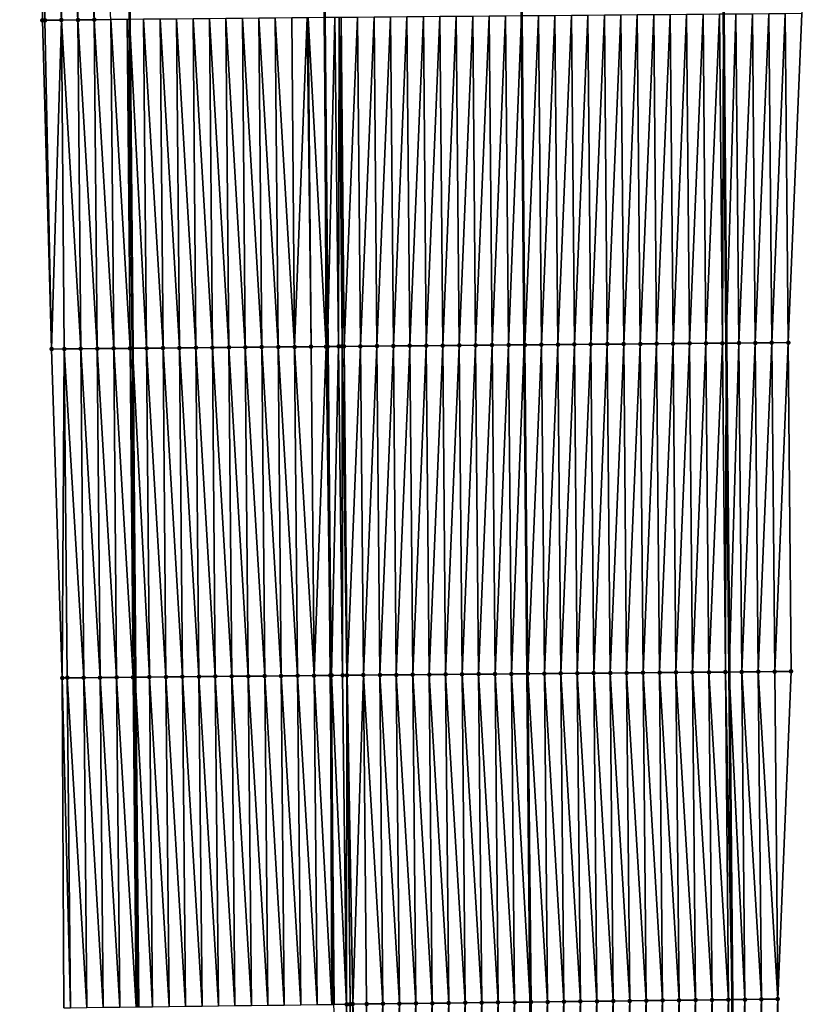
# Model space of a CAD drawing. Header units: feet. Extents: x 2010743 to 2022806, y 818705 to 837694.
# Tile 407 of 531: x 2011432 to 2011480, y 832793 to 832853. Entities that reach past the tile are written whole.
import ezdxf

# ---------------------------------------------------------------- set-up
doc = ezdxf.new("R2010")
doc.units = ezdxf.units.FT
doc.header["$MEASUREMENT"] = 0
for name, color, linetype, lineweight in [('EP_Travel Lane', 172, 'Continuous', 53), ('Road Shots', 141, 'Continuous', 100), ('STRIPING', 60, 'Continuous', 53)]:
    doc.layers.add(name, color=color, linetype=linetype, lineweight=lineweight)
doc.layers.add('I-77-MM17-21_NB-Surface-Border', color=7, linetype='Continuous')
doc.layers.add('I-77-MM17-21_NB-Surface-TIN', color=7, linetype='Continuous')

msp = doc.modelspace()

# ---------------------------------------------------------------- linework, layer by layer
at = {"layer": 'EP_Travel Lane'}
for points in [[(2011436.849, 833053.008, 296.345), (2011437.049, 833033.012, 296.684), (2011437.25, 833013.016, 297.034), (2011437.444, 832993.026, 297.378), (2011437.615, 832973.029, 297.737), (2011437.786, 832953.034, 298.149), (2011437.957, 832933.039, 298.537), (2011438.127, 832913.044, 298.941), (2011438.298, 832893.049, 299.351), (2011438.469, 832873.054, 299.761), (2011438.64, 832853.059, 300.207), (2011438.811, 832833.065, 300.644), (2011438.981, 832813.071, 301.099), (2011439.167, 832793.029, 301.584)], [(2011472.937, 833053.342, 296.093), (2011473.138, 833033.346, 296.435), (2011473.338, 833013.349, 296.78), (2011473.533, 832993.341, 297.138), (2011473.704, 832973.345, 297.521), (2011473.875, 832953.35, 297.9), (2011474.045, 832933.355, 298.326), (2011474.216, 832913.359, 298.717), (2011474.387, 832893.364, 299.118), (2011474.558, 832873.369, 299.53), (2011474.729, 832853.374, 299.955), (2011474.899, 832833.38, 300.405), (2011475.07, 832813.386, 300.861), (2011475.251, 832793.467, 301.313), (2011475.476, 832773.474, 301.79)]]:
    msp.add_polyline3d(points, dxfattribs=at)
at = {"layer": 'I-77-MM17-21_NB-Surface-Border', "color": 3, "linetype": 'Continuous', "lineweight": -3}
for points in [[(2011434.638, 832792.97, 301.46), (2011434.54, 832813.029, 300.986), (2011433.892, 832833.018, 300.509), (2011433.333, 832853.009, 300.057), (2011433.314, 832873.005, 299.62), (2011433.137, 832893, 299.208), (2011432.959, 832912.995, 298.796), (2011432.782, 832932.99, 298.401), (2011432.604, 832952.986, 298.012), (2011432.44, 832972.981, 297.613), (2011432.451, 832992.979, 297.254), (2011432.469, 833012.97, 296.911), (2011432.593, 833032.969, 296.561), (2011431.957, 833052.961, 296.226)], [(2011475.689, 833053.366, 295.982), (2011476.876, 833033.379, 296.31), (2011477.062, 833013.383, 296.672), (2011478.247, 832993.38, 296.998), (2011478.425, 832973.384, 297.36), (2011479.602, 832953.397, 297.717), (2011479.78, 832933.401, 298.121), (2011479.957, 832913.406, 298.508), (2011480.135, 832893.411, 298.912), (2011480.312, 832873.416, 299.32), (2011479.49, 832853.413, 299.786), (2011478.667, 832833.411, 300.274), (2011478.845, 832813.417, 300.727), (2011478.035, 832793.5, 301.224), (2011478.281, 832773.506, 301.689)]]:
    msp.add_polyline3d(points, dxfattribs=at)
at = {"layer": 'I-77-MM17-21_NB-Surface-TIN', "color": 128, "linetype": 'Continuous', "lineweight": -3}
for points in [[(2011434.492, 832853.02, 300.093), (2011434.314, 832873.014, 299.646), (2011433.314, 832873.005, 299.62)], [(2011433.492, 832853.011, 300.062), (2011433.314, 832873.005, 299.62), (2011433.333, 832853.009, 300.057)], [(2011434.492, 832853.02, 300.093), (2011433.314, 832873.005, 299.62), (2011433.492, 832853.011, 300.062)], [(2011435.491, 832853.029, 300.12), (2011435.314, 832873.024, 299.678), (2011434.314, 832873.014, 299.646)], [(2011434.492, 832853.02, 300.093), (2011435.491, 832853.029, 300.12), (2011434.314, 832873.014, 299.646)], [(2011436.491, 832853.039, 300.151), (2011436.314, 832873.033, 299.7), (2011435.314, 832873.024, 299.678)], [(2011435.491, 832853.029, 300.12), (2011436.491, 832853.039, 300.151), (2011435.314, 832873.024, 299.678)], [(2011436.491, 832853.039, 300.151), (2011437.491, 832853.049, 300.185), (2011436.314, 832873.033, 299.7)], [(2011433.892, 832833.018, 300.509), (2011433.492, 832853.011, 300.062), (2011433.333, 832853.009, 300.057)], [(2011433.892, 832833.018, 300.509), (2011434.492, 832853.02, 300.093), (2011433.492, 832853.011, 300.062)], [(2011434.669, 832833.026, 300.533), (2011434.492, 832853.02, 300.093), (2011433.892, 832833.018, 300.509)], [(2011435.669, 832833.035, 300.561), (2011435.491, 832853.029, 300.12), (2011434.492, 832853.02, 300.093)], [(2011435.669, 832833.035, 300.561), (2011434.492, 832853.02, 300.093), (2011434.669, 832833.026, 300.533)], [(2011436.669, 832833.045, 300.595), (2011436.491, 832853.039, 300.151), (2011435.491, 832853.029, 300.12)], [(2011435.669, 832833.035, 300.561), (2011436.669, 832833.045, 300.595), (2011435.491, 832853.029, 300.12)], [(2011437.669, 832833.054, 300.628), (2011437.491, 832853.049, 300.185), (2011436.491, 832853.039, 300.151)], [(2011436.669, 832833.045, 300.595), (2011437.669, 832833.054, 300.628), (2011436.491, 832853.039, 300.151)], [(2011438.669, 832833.063, 300.643), (2011438.491, 832853.058, 300.206), (2011437.491, 832853.049, 300.185)], [(2011437.669, 832833.054, 300.628), (2011438.669, 832833.063, 300.643), (2011437.491, 832853.049, 300.185)], [(2011438.491, 832853.058, 300.206), (2011438.811, 832833.065, 300.644), (2011438.64, 832853.059, 300.207)], [(2011438.669, 832833.063, 300.643), (2011438.811, 832833.065, 300.644), (2011438.491, 832853.058, 300.206)], [(2011439.669, 832833.072, 300.645), (2011439.491, 832853.067, 300.211), (2011438.64, 832853.059, 300.207)], [(2011439.669, 832833.072, 300.645), (2011438.64, 832853.059, 300.207), (2011438.811, 832833.065, 300.644)], [(2011440.669, 832833.082, 300.671), (2011440.491, 832853.076, 300.233), (2011439.491, 832853.067, 300.211)], [(2011439.669, 832833.072, 300.645), (2011440.669, 832833.082, 300.671), (2011439.491, 832853.067, 300.211)], [(2011441.669, 832833.091, 300.688), (2011441.491, 832853.085, 300.247), (2011440.491, 832853.076, 300.233)], [(2011440.669, 832833.082, 300.671), (2011441.669, 832833.091, 300.688), (2011440.491, 832853.076, 300.233)], [(2011442.669, 832833.1, 300.701), (2011442.491, 832853.094, 300.258), (2011441.491, 832853.085, 300.247)], [(2011441.669, 832833.091, 300.688), (2011442.669, 832833.1, 300.701), (2011441.491, 832853.085, 300.247)], [(2011443.669, 832833.109, 300.71), (2011443.491, 832853.104, 300.269), (2011442.491, 832853.094, 300.258)], [(2011442.669, 832833.1, 300.701), (2011443.669, 832833.109, 300.71), (2011442.491, 832853.094, 300.258)], [(2011444.669, 832833.118, 300.722), (2011444.491, 832853.113, 300.277), (2011443.491, 832853.104, 300.269)], [(2011443.669, 832833.109, 300.71), (2011444.669, 832833.118, 300.722), (2011443.491, 832853.104, 300.269)], [(2011445.669, 832833.127, 300.733), (2011445.491, 832853.122, 300.29), (2011444.491, 832853.113, 300.277)], [(2011444.669, 832833.118, 300.722), (2011445.669, 832833.127, 300.733), (2011444.491, 832853.113, 300.277)], [(2011446.668, 832833.137, 300.743), (2011446.491, 832853.131, 300.3), (2011445.491, 832853.122, 300.29)], [(2011445.669, 832833.127, 300.733), (2011446.668, 832833.137, 300.743), (2011445.491, 832853.122, 300.29)], [(2011447.668, 832833.146, 300.754), (2011447.491, 832853.14, 300.313), (2011446.491, 832853.131, 300.3)], [(2011446.668, 832833.137, 300.743), (2011447.668, 832833.146, 300.754), (2011446.491, 832853.131, 300.3)], [(2011448.668, 832833.155, 300.77), (2011448.491, 832853.149, 300.326), (2011447.491, 832853.14, 300.313)], [(2011447.668, 832833.146, 300.754), (2011448.668, 832833.155, 300.77), (2011447.491, 832853.14, 300.313)], [(2011448.668, 832833.155, 300.77), (2011449.431, 832853.158, 300.344), (2011448.491, 832853.149, 300.326)], [(2011448.668, 832833.155, 300.77), (2011449.668, 832833.164, 300.791), (2011449.431, 832853.158, 300.344)], [(2011449.668, 832833.164, 300.791), (2011449.491, 832853.158, 300.346), (2011449.431, 832853.158, 300.344)], [(2011450.58, 832833.173, 300.804), (2011450.491, 832853.168, 300.36), (2011449.491, 832853.158, 300.346)], [(2011449.668, 832833.164, 300.791), (2011450.58, 832833.173, 300.804), (2011449.491, 832853.158, 300.346)], [(2011451.118, 832853.173, 300.364), (2011450.491, 832853.168, 300.36), (2011450.668, 832833.173, 300.805)], [(2011450.58, 832833.173, 300.804), (2011450.668, 832833.173, 300.805), (2011450.491, 832853.168, 300.36)], [(2011451.34, 832833.179, 300.809), (2011451.118, 832853.173, 300.364), (2011450.668, 832833.173, 300.805)], [(2011451.34, 832833.179, 300.809), (2011451.372, 832853.176, 300.363), (2011451.118, 832853.173, 300.364)], [(2011451.34, 832833.179, 300.809), (2011451.55, 832833.181, 300.808), (2011451.372, 832853.176, 300.363)], [(2011451.55, 832833.181, 300.808), (2011451.491, 832853.177, 300.362), (2011451.372, 832853.176, 300.363)], [(2011451.668, 832833.182, 300.807), (2011452.491, 832853.185, 300.346), (2011451.491, 832853.177, 300.362)], [(2011451.55, 832833.181, 300.808), (2011451.668, 832833.182, 300.807), (2011451.491, 832853.177, 300.362)], [(2011451.668, 832833.182, 300.807), (2011452.668, 832833.191, 300.792), (2011452.491, 832853.185, 300.346)], [(2011452.668, 832833.191, 300.792), (2011453.491, 832853.194, 300.328), (2011452.491, 832853.185, 300.346)], [(2011452.668, 832833.191, 300.792), (2011453.668, 832833.199, 300.774), (2011453.491, 832853.194, 300.328)], [(2011453.668, 832833.199, 300.774), (2011454.491, 832853.202, 300.308), (2011453.491, 832853.194, 300.328)], [(2011453.668, 832833.199, 300.774), (2011454.668, 832833.208, 300.756), (2011454.491, 832853.202, 300.308)], [(2011454.668, 832833.208, 300.756), (2011455.491, 832853.211, 300.292), (2011454.491, 832853.202, 300.308)], [(2011454.668, 832833.208, 300.756), (2011455.668, 832833.216, 300.738), (2011455.491, 832853.211, 300.292)], [(2011455.668, 832833.216, 300.738), (2011456.491, 832853.219, 300.274), (2011455.491, 832853.211, 300.292)], [(2011455.668, 832833.216, 300.738), (2011456.668, 832833.225, 300.72), (2011456.491, 832853.219, 300.274)], [(2011456.668, 832833.225, 300.72), (2011457.491, 832853.228, 300.255), (2011456.491, 832853.219, 300.274)], [(2011456.668, 832833.225, 300.72), (2011457.668, 832833.233, 300.702), (2011457.491, 832853.228, 300.255)], [(2011457.668, 832833.233, 300.702), (2011458.491, 832853.236, 300.237), (2011457.491, 832853.228, 300.255)], [(2011457.668, 832833.233, 300.702), (2011458.668, 832833.242, 300.684), (2011458.491, 832853.236, 300.237)], [(2011458.668, 832833.242, 300.684), (2011459.491, 832853.245, 300.22), (2011458.491, 832853.236, 300.237)], [(2011458.668, 832833.242, 300.684), (2011459.668, 832833.25, 300.668), (2011459.491, 832853.245, 300.22)], [(2011459.668, 832833.25, 300.668), (2011460.49, 832853.253, 300.206), (2011459.491, 832853.245, 300.22)], [(2011459.668, 832833.25, 300.668), (2011460.668, 832833.259, 300.653), (2011460.49, 832853.253, 300.206)], [(2011460.668, 832833.259, 300.653), (2011461.49, 832853.262, 300.194), (2011460.49, 832853.253, 300.206)], [(2011460.668, 832833.259, 300.653), (2011461.668, 832833.268, 300.641), (2011461.49, 832853.262, 300.194)], [(2011461.668, 832833.268, 300.641), (2011462.452, 832853.27, 300.18), (2011461.49, 832853.262, 300.194)], [(2011461.668, 832833.268, 300.641), (2011462.623, 832833.276, 300.626), (2011462.452, 832853.27, 300.18)], [(2011462.49, 832853.27, 300.179), (2011462.452, 832853.27, 300.18), (2011462.623, 832833.276, 300.626)], [(2011462.668, 832833.276, 300.625), (2011463.49, 832853.279, 300.171), (2011462.49, 832853.27, 300.179)], [(2011462.668, 832833.276, 300.625), (2011462.49, 832853.27, 300.179), (2011462.623, 832833.276, 300.626)], [(2011462.668, 832833.276, 300.625), (2011463.668, 832833.285, 300.615), (2011463.49, 832853.279, 300.171)], [(2011463.668, 832833.285, 300.615), (2011464.49, 832853.288, 300.159), (2011463.49, 832853.279, 300.171)], [(2011463.668, 832833.285, 300.615), (2011464.668, 832833.293, 300.603), (2011464.49, 832853.288, 300.159)], [(2011464.668, 832833.293, 300.603), (2011465.49, 832853.296, 300.142), (2011464.49, 832853.288, 300.159)], [(2011464.668, 832833.293, 300.603), (2011465.668, 832833.302, 300.584), (2011465.49, 832853.296, 300.142)], [(2011465.668, 832833.302, 300.584), (2011466.49, 832853.305, 300.124), (2011465.49, 832853.296, 300.142)], [(2011465.668, 832833.302, 300.584), (2011466.668, 832833.31, 300.564), (2011466.49, 832853.305, 300.124)], [(2011466.668, 832833.31, 300.564), (2011467.49, 832853.313, 300.104), (2011466.49, 832853.305, 300.124)], [(2011466.668, 832833.31, 300.564), (2011467.668, 832833.319, 300.544), (2011467.49, 832853.313, 300.104)], [(2011467.668, 832833.319, 300.544), (2011468.49, 832853.322, 300.087), (2011467.49, 832853.313, 300.104)], [(2011467.668, 832833.319, 300.544), (2011468.668, 832833.327, 300.528), (2011468.49, 832853.322, 300.087)], [(2011468.668, 832833.327, 300.528), (2011469.49, 832853.33, 300.074), (2011468.49, 832853.322, 300.087)], [(2011468.668, 832833.327, 300.528), (2011469.668, 832833.336, 300.517), (2011469.49, 832853.33, 300.074)], [(2011469.668, 832833.336, 300.517), (2011470.49, 832853.339, 300.061), (2011469.49, 832853.33, 300.074)], [(2011469.668, 832833.336, 300.517), (2011470.668, 832833.345, 300.502), (2011470.49, 832853.339, 300.061)], [(2011470.668, 832833.345, 300.502), (2011471.49, 832853.347, 300.043), (2011470.49, 832853.339, 300.061)], [(2011470.668, 832833.345, 300.502), (2011471.668, 832833.353, 300.483), (2011471.49, 832853.347, 300.043)], [(2011471.668, 832833.353, 300.483), (2011472.49, 832853.356, 300.021), (2011471.49, 832853.347, 300.043)], [(2011471.668, 832833.353, 300.483), (2011472.668, 832833.362, 300.464), (2011472.49, 832853.356, 300.021)], [(2011472.668, 832833.362, 300.464), (2011473.49, 832853.364, 299.997), (2011472.49, 832853.356, 300.021)], [(2011472.668, 832833.362, 300.464), (2011473.667, 832833.37, 300.444), (2011473.49, 832853.364, 299.997)], [(2011473.667, 832833.37, 300.444), (2011474.49, 832853.372, 299.963), (2011473.49, 832853.364, 299.997)], [(2011473.667, 832833.37, 300.444), (2011474.667, 832833.378, 300.413), (2011474.49, 832853.372, 299.963)], [(2011474.667, 832833.378, 300.413), (2011474.729, 832853.374, 299.955), (2011474.49, 832853.372, 299.963)], [(2011474.667, 832833.378, 300.413), (2011474.899, 832833.38, 300.405), (2011474.729, 832853.374, 299.955)], [(2011475.49, 832853.381, 299.929), (2011474.729, 832853.374, 299.955), (2011474.899, 832833.38, 300.405)], [(2011475.667, 832833.386, 300.38), (2011475.49, 832853.381, 299.929), (2011474.899, 832833.38, 300.405)], [(2011475.667, 832833.386, 300.38), (2011476.49, 832853.389, 299.898), (2011475.49, 832853.381, 299.929)], [(2011475.667, 832833.386, 300.38), (2011476.667, 832833.395, 300.347), (2011476.49, 832853.389, 299.898)], [(2011476.667, 832833.395, 300.347), (2011477.49, 832853.397, 299.859), (2011476.49, 832853.389, 299.898)], [(2011476.667, 832833.395, 300.347), (2011477.667, 832833.403, 300.311), (2011477.49, 832853.397, 299.859)], [(2011477.667, 832833.403, 300.311), (2011478.49, 832853.405, 299.827), (2011477.49, 832853.397, 299.859)], [(2011477.667, 832833.403, 300.311), (2011478.667, 832833.411, 300.274), (2011478.49, 832853.405, 299.827)], [(2011478.667, 832833.411, 300.274), (2011479.49, 832853.413, 299.786), (2011478.49, 832853.405, 299.827)], [(2011449.846, 832813.17, 301.251), (2011449.668, 832833.164, 300.791), (2011448.668, 832833.155, 300.77)], [(2011449.846, 832813.17, 301.251), (2011450.58, 832833.173, 300.804), (2011449.668, 832833.164, 300.791)], [(2011449.846, 832813.17, 301.251), (2011450.846, 832813.179, 301.26), (2011450.58, 832833.173, 300.804)], [(2011450.58, 832833.173, 300.804), (2011450.846, 832813.179, 301.26), (2011450.668, 832833.173, 300.805)], [(2011450.917, 832813.18, 301.26), (2011451.34, 832833.179, 300.809), (2011450.668, 832833.173, 300.805)], [(2011450.917, 832813.18, 301.26), (2011450.668, 832833.173, 300.805), (2011450.846, 832813.179, 301.26)], [(2011450.917, 832813.18, 301.26), (2011451.58, 832813.186, 301.262), (2011451.34, 832833.179, 300.809)], [(2011451.58, 832813.186, 301.262), (2011451.55, 832833.181, 300.808), (2011451.34, 832833.179, 300.809)], [(2011451.846, 832813.188, 301.261), (2011451.668, 832833.182, 300.807), (2011451.55, 832833.181, 300.808)], [(2011451.58, 832813.186, 301.262), (2011451.846, 832813.188, 301.261), (2011451.55, 832833.181, 300.808)], [(2011451.855, 832813.188, 301.261), (2011452.668, 832833.191, 300.792), (2011451.668, 832833.182, 300.807)], [(2011451.846, 832813.188, 301.261), (2011451.855, 832813.188, 301.261), (2011451.668, 832833.182, 300.807)], [(2011451.855, 832813.188, 301.261), (2011452.846, 832813.197, 301.249), (2011452.668, 832833.191, 300.792)], [(2011452.846, 832813.197, 301.249), (2011453.668, 832833.199, 300.774), (2011452.668, 832833.191, 300.792)], [(2011452.846, 832813.197, 301.249), (2011453.846, 832813.205, 301.231), (2011453.668, 832833.199, 300.774)], [(2011453.846, 832813.205, 301.231), (2011454.668, 832833.208, 300.756), (2011453.668, 832833.199, 300.774)], [(2011453.846, 832813.205, 301.231), (2011454.846, 832813.214, 301.212), (2011454.668, 832833.208, 300.756)], [(2011454.846, 832813.214, 301.212), (2011455.668, 832833.216, 300.738), (2011454.668, 832833.208, 300.756)], [(2011454.846, 832813.214, 301.212), (2011455.846, 832813.222, 301.194), (2011455.668, 832833.216, 300.738)], [(2011455.846, 832813.222, 301.194), (2011456.668, 832833.225, 300.72), (2011455.668, 832833.216, 300.738)], [(2011455.846, 832813.222, 301.194), (2011456.846, 832813.231, 301.178), (2011456.668, 832833.225, 300.72)], [(2011456.846, 832813.231, 301.178), (2011457.668, 832833.233, 300.702), (2011456.668, 832833.225, 300.72)], [(2011456.846, 832813.231, 301.178), (2011457.846, 832813.239, 301.161), (2011457.668, 832833.233, 300.702)], [(2011457.846, 832813.239, 301.161), (2011458.668, 832833.242, 300.684), (2011457.668, 832833.233, 300.702)], [(2011457.846, 832813.239, 301.161), (2011458.846, 832813.248, 301.141), (2011458.668, 832833.242, 300.684)], [(2011458.846, 832813.248, 301.141), (2011459.668, 832833.25, 300.668), (2011458.668, 832833.242, 300.684)], [(2011458.846, 832813.248, 301.141), (2011459.845, 832813.256, 301.125), (2011459.668, 832833.25, 300.668)], [(2011459.845, 832813.256, 301.125), (2011460.668, 832833.259, 300.653), (2011459.668, 832833.25, 300.668)], [(2011459.845, 832813.256, 301.125), (2011460.845, 832813.265, 301.114), (2011460.668, 832833.259, 300.653)], [(2011460.845, 832813.265, 301.114), (2011461.668, 832833.268, 300.641), (2011460.668, 832833.259, 300.653)], [(2011460.845, 832813.265, 301.114), (2011461.845, 832813.274, 301.1), (2011461.668, 832833.268, 300.641)], [(2011461.845, 832813.274, 301.1), (2011462.623, 832833.276, 300.626), (2011461.668, 832833.268, 300.641)], [(2011461.845, 832813.274, 301.1), (2011462.793, 832813.282, 301.084), (2011462.623, 832833.276, 300.626)], [(2011462.668, 832833.276, 300.625), (2011462.623, 832833.276, 300.626), (2011462.793, 832813.282, 301.084)], [(2011462.845, 832813.282, 301.083), (2011463.668, 832833.285, 300.615), (2011462.668, 832833.276, 300.625)], [(2011462.845, 832813.282, 301.083), (2011462.668, 832833.276, 300.625), (2011462.793, 832813.282, 301.084)], [(2011462.845, 832813.282, 301.083), (2011463.845, 832813.291, 301.072), (2011463.668, 832833.285, 300.615)], [(2011463.845, 832813.291, 301.072), (2011464.668, 832833.293, 300.603), (2011463.668, 832833.285, 300.615)], [(2011463.845, 832813.291, 301.072), (2011464.845, 832813.299, 301.056), (2011464.668, 832833.293, 300.603)], [(2011464.845, 832813.299, 301.056), (2011465.668, 832833.302, 300.584), (2011464.668, 832833.293, 300.603)], [(2011464.845, 832813.299, 301.056), (2011465.845, 832813.308, 301.036), (2011465.668, 832833.302, 300.584)], [(2011465.845, 832813.308, 301.036), (2011466.668, 832833.31, 300.564), (2011465.668, 832833.302, 300.584)], [(2011465.845, 832813.308, 301.036), (2011466.845, 832813.316, 301.016), (2011466.668, 832833.31, 300.564)], [(2011466.845, 832813.316, 301.016), (2011467.668, 832833.319, 300.544), (2011466.668, 832833.31, 300.564)], [(2011466.845, 832813.316, 301.016), (2011467.845, 832813.325, 300.998), (2011467.668, 832833.319, 300.544)], [(2011467.845, 832813.325, 300.998), (2011468.668, 832833.327, 300.528), (2011467.668, 832833.319, 300.544)], [(2011467.845, 832813.325, 300.998), (2011468.845, 832813.333, 300.981), (2011468.668, 832833.327, 300.528)], [(2011468.845, 832813.333, 300.981), (2011469.668, 832833.336, 300.517), (2011468.668, 832833.327, 300.528)], [(2011468.845, 832813.333, 300.981), (2011469.845, 832813.342, 300.967), (2011469.668, 832833.336, 300.517)], [(2011469.845, 832813.342, 300.967), (2011470.668, 832833.345, 300.502), (2011469.668, 832833.336, 300.517)], [(2011469.845, 832813.342, 300.967), (2011470.845, 832813.35, 300.953), (2011470.668, 832833.345, 300.502)], [(2011470.845, 832813.35, 300.953), (2011471.668, 832833.353, 300.483), (2011470.668, 832833.345, 300.502)], [(2011470.845, 832813.35, 300.953), (2011471.845, 832813.359, 300.935), (2011471.668, 832833.353, 300.483)], [(2011471.845, 832813.359, 300.935), (2011472.668, 832833.362, 300.464), (2011471.668, 832833.353, 300.483)], [(2011471.845, 832813.359, 300.935), (2011472.845, 832813.367, 300.916), (2011472.668, 832833.362, 300.464)], [(2011472.845, 832813.367, 300.916), (2011473.667, 832833.37, 300.444), (2011472.668, 832833.362, 300.464)], [(2011472.845, 832813.367, 300.916), (2011473.845, 832813.376, 300.894), (2011473.667, 832833.37, 300.444)], [(2011473.845, 832813.376, 300.894), (2011474.667, 832833.378, 300.413), (2011473.667, 832833.37, 300.444)], [(2011473.845, 832813.376, 300.894), (2011474.845, 832813.384, 300.868), (2011474.667, 832833.378, 300.413)], [(2011474.845, 832813.384, 300.868), (2011474.899, 832833.38, 300.405), (2011474.667, 832833.378, 300.413)], [(2011474.845, 832813.384, 300.868), (2011475.07, 832813.386, 300.861), (2011474.899, 832833.38, 300.405)], [(2011475.667, 832833.386, 300.38), (2011474.899, 832833.38, 300.405), (2011475.07, 832813.386, 300.861)], [(2011475.845, 832813.392, 300.837), (2011475.667, 832833.386, 300.38), (2011475.07, 832813.386, 300.861)], [(2011475.845, 832813.392, 300.837), (2011476.667, 832833.395, 300.347), (2011475.667, 832833.386, 300.38)], [(2011475.845, 832813.392, 300.837), (2011476.845, 832813.401, 300.802), (2011476.667, 832833.395, 300.347)], [(2011476.845, 832813.401, 300.802), (2011477.667, 832833.403, 300.311), (2011476.667, 832833.395, 300.347)], [(2011476.845, 832813.401, 300.802), (2011477.845, 832813.409, 300.764), (2011477.667, 832833.403, 300.311)], [(2011477.845, 832813.409, 300.764), (2011478.667, 832833.411, 300.274), (2011477.667, 832833.403, 300.311)], [(2011477.845, 832813.409, 300.764), (2011478.845, 832813.417, 300.727), (2011478.667, 832833.411, 300.274)], [(2011434.54, 832813.029, 300.986), (2011434.669, 832833.026, 300.533), (2011433.892, 832833.018, 300.509)], [(2011434.846, 832813.032, 300.994), (2011434.669, 832833.026, 300.533), (2011434.54, 832813.029, 300.986)], [(2011435.846, 832813.041, 301.027), (2011435.669, 832833.035, 300.561), (2011434.669, 832833.026, 300.533)], [(2011435.846, 832813.041, 301.027), (2011434.669, 832833.026, 300.533), (2011434.846, 832813.032, 300.994)], [(2011436.846, 832813.051, 301.063), (2011436.669, 832833.045, 300.595), (2011435.669, 832833.035, 300.561)], [(2011435.846, 832813.041, 301.027), (2011436.846, 832813.051, 301.063), (2011435.669, 832833.035, 300.561)], [(2011437.846, 832813.06, 301.089), (2011437.669, 832833.054, 300.628), (2011436.669, 832833.045, 300.595)], [(2011436.846, 832813.051, 301.063), (2011437.846, 832813.06, 301.089), (2011436.669, 832833.045, 300.595)], [(2011438.846, 832813.069, 301.099), (2011438.669, 832833.063, 300.643), (2011437.669, 832833.054, 300.628)], [(2011437.846, 832813.06, 301.089), (2011438.846, 832813.069, 301.099), (2011437.669, 832833.054, 300.628)], [(2011438.669, 832833.063, 300.643), (2011438.981, 832813.071, 301.099), (2011438.811, 832833.065, 300.644)], [(2011438.846, 832813.069, 301.099), (2011438.981, 832813.071, 301.099), (2011438.669, 832833.063, 300.643)], [(2011439.846, 832813.078, 301.1), (2011439.669, 832833.072, 300.645), (2011438.811, 832833.065, 300.644)], [(2011439.846, 832813.078, 301.1), (2011438.811, 832833.065, 300.644), (2011438.981, 832813.071, 301.099)], [(2011440.846, 832813.088, 301.125), (2011440.669, 832833.082, 300.671), (2011439.669, 832833.072, 300.645)], [(2011439.846, 832813.078, 301.1), (2011440.846, 832813.088, 301.125), (2011439.669, 832833.072, 300.645)], [(2011441.846, 832813.097, 301.141), (2011441.669, 832833.091, 300.688), (2011440.669, 832833.082, 300.671)], [(2011440.846, 832813.088, 301.125), (2011441.846, 832813.097, 301.141), (2011440.669, 832833.082, 300.671)], [(2011442.846, 832813.106, 301.155), (2011442.669, 832833.1, 300.701), (2011441.669, 832833.091, 300.688)], [(2011441.846, 832813.097, 301.141), (2011442.846, 832813.106, 301.155), (2011441.669, 832833.091, 300.688)], [(2011443.846, 832813.115, 301.169), (2011443.669, 832833.109, 300.71), (2011442.669, 832833.1, 300.701)], [(2011442.846, 832813.106, 301.155), (2011443.846, 832813.115, 301.169), (2011442.669, 832833.1, 300.701)], [(2011444.846, 832813.124, 301.18), (2011444.669, 832833.118, 300.722), (2011443.669, 832833.109, 300.71)], [(2011443.846, 832813.115, 301.169), (2011444.846, 832813.124, 301.18), (2011443.669, 832833.109, 300.71)], [(2011445.846, 832813.133, 301.191), (2011445.669, 832833.127, 300.733), (2011444.669, 832833.118, 300.722)], [(2011444.846, 832813.124, 301.18), (2011445.846, 832813.133, 301.191), (2011444.669, 832833.118, 300.722)], [(2011446.846, 832813.143, 301.206), (2011446.668, 832833.137, 300.743), (2011445.669, 832833.127, 300.733)], [(2011445.846, 832813.133, 301.191), (2011446.846, 832813.143, 301.206), (2011445.669, 832833.127, 300.733)], [(2011447.846, 832813.152, 301.215), (2011447.668, 832833.146, 300.754), (2011446.668, 832833.137, 300.743)], [(2011446.846, 832813.143, 301.206), (2011447.846, 832813.152, 301.215), (2011446.668, 832833.137, 300.743)], [(2011448.846, 832813.161, 301.232), (2011448.668, 832833.155, 300.77), (2011447.668, 832833.146, 300.754)], [(2011447.846, 832813.152, 301.215), (2011448.846, 832813.161, 301.232), (2011447.668, 832833.146, 300.754)], [(2011448.846, 832813.161, 301.232), (2011449.846, 832813.17, 301.251), (2011448.668, 832833.155, 300.77)], [(2011478.035, 832793.5, 301.224), (2011477.845, 832813.409, 300.764), (2011476.845, 832813.401, 300.802)], [(2011478.035, 832793.5, 301.224), (2011478.845, 832813.417, 300.727), (2011477.845, 832813.409, 300.764)], [(2011435.038, 832792.975, 301.47), (2011434.846, 832813.032, 300.994), (2011434.54, 832813.029, 300.986)], [(2011435.038, 832792.975, 301.47), (2011434.54, 832813.029, 300.986), (2011434.638, 832792.97, 301.46)], [(2011436.038, 832792.988, 301.498), (2011435.846, 832813.041, 301.027), (2011434.846, 832813.032, 300.994)], [(2011436.038, 832792.988, 301.498), (2011434.846, 832813.032, 300.994), (2011435.038, 832792.975, 301.47)], [(2011437.038, 832793.001, 301.529), (2011436.846, 832813.051, 301.063), (2011435.846, 832813.041, 301.027)], [(2011436.038, 832792.988, 301.498), (2011437.038, 832793.001, 301.529), (2011435.846, 832813.041, 301.027)], [(2011438.038, 832793.014, 301.562), (2011437.846, 832813.06, 301.089), (2011436.846, 832813.051, 301.063)], [(2011437.038, 832793.001, 301.529), (2011438.038, 832793.014, 301.562), (2011436.846, 832813.051, 301.063)], [(2011439.038, 832793.027, 301.583), (2011438.846, 832813.069, 301.099), (2011437.846, 832813.06, 301.089)], [(2011438.038, 832793.014, 301.562), (2011439.038, 832793.027, 301.583), (2011437.846, 832813.06, 301.089)], [(2011438.846, 832813.069, 301.099), (2011439.167, 832793.029, 301.584), (2011438.981, 832813.071, 301.099)], [(2011439.038, 832793.027, 301.583), (2011439.167, 832793.029, 301.584), (2011438.846, 832813.069, 301.099)], [(2011440.038, 832793.04, 301.59), (2011439.846, 832813.078, 301.1), (2011438.981, 832813.071, 301.099)], [(2011440.038, 832793.04, 301.59), (2011438.981, 832813.071, 301.099), (2011439.167, 832793.029, 301.584)], [(2011441.038, 832793.053, 301.608), (2011440.846, 832813.088, 301.125), (2011439.846, 832813.078, 301.1)], [(2011440.038, 832793.04, 301.59), (2011441.038, 832793.053, 301.608), (2011439.846, 832813.078, 301.1)], [(2011442.037, 832793.065, 301.625), (2011441.846, 832813.097, 301.141), (2011440.846, 832813.088, 301.125)], [(2011441.038, 832793.053, 301.608), (2011442.037, 832793.065, 301.625), (2011440.846, 832813.088, 301.125)], [(2011443.037, 832793.078, 301.638), (2011442.846, 832813.106, 301.155), (2011441.846, 832813.097, 301.141)], [(2011442.037, 832793.065, 301.625), (2011443.037, 832793.078, 301.638), (2011441.846, 832813.097, 301.141)], [(2011444.037, 832793.091, 301.649), (2011443.846, 832813.115, 301.169), (2011442.846, 832813.106, 301.155)], [(2011443.037, 832793.078, 301.638), (2011444.037, 832793.091, 301.649), (2011442.846, 832813.106, 301.155)], [(2011445.037, 832793.103, 301.661), (2011444.846, 832813.124, 301.18), (2011443.846, 832813.115, 301.169)], [(2011444.037, 832793.091, 301.649), (2011445.037, 832793.103, 301.661), (2011443.846, 832813.115, 301.169)], [(2011446.037, 832793.116, 301.673), (2011445.846, 832813.133, 301.191), (2011444.846, 832813.124, 301.18)], [(2011445.037, 832793.103, 301.661), (2011446.037, 832793.116, 301.673), (2011444.846, 832813.124, 301.18)], [(2011447.037, 832793.128, 301.684), (2011446.846, 832813.143, 301.206), (2011445.846, 832813.133, 301.191)], [(2011446.037, 832793.116, 301.673), (2011447.037, 832793.128, 301.684), (2011445.846, 832813.133, 301.191)], [(2011448.037, 832793.141, 301.698), (2011447.846, 832813.152, 301.215), (2011446.846, 832813.143, 301.206)], [(2011447.037, 832793.128, 301.684), (2011448.037, 832793.141, 301.698), (2011446.846, 832813.143, 301.206)], [(2011449.037, 832793.154, 301.712), (2011448.846, 832813.161, 301.232), (2011447.846, 832813.152, 301.215)], [(2011448.037, 832793.141, 301.698), (2011449.037, 832793.154, 301.712), (2011447.846, 832813.152, 301.215)], [(2011450.037, 832793.166, 301.727), (2011449.846, 832813.17, 301.251), (2011448.846, 832813.161, 301.232)], [(2011449.037, 832793.154, 301.712), (2011450.037, 832793.166, 301.727), (2011448.846, 832813.161, 301.232)], [(2011450.918, 832793.177, 301.736), (2011450.846, 832813.179, 301.26), (2011449.846, 832813.17, 301.251)], [(2011450.037, 832793.166, 301.727), (2011450.918, 832793.177, 301.736), (2011449.846, 832813.17, 301.251)], [(2011450.917, 832813.18, 301.26), (2011450.846, 832813.179, 301.26), (2011451.037, 832793.179, 301.737)], [(2011450.918, 832793.177, 301.736), (2011451.037, 832793.179, 301.737), (2011450.846, 832813.179, 301.26)], [(2011451.829, 832793.189, 301.739), (2011451.58, 832813.186, 301.262), (2011450.917, 832813.18, 301.26)], [(2011451.829, 832793.189, 301.739), (2011450.917, 832813.18, 301.26), (2011451.037, 832793.179, 301.737)], [(2011451.829, 832793.189, 301.739), (2011451.846, 832813.188, 301.261), (2011451.58, 832813.186, 301.262)], [(2011451.829, 832793.189, 301.739), (2011452.037, 832793.191, 301.739), (2011451.846, 832813.188, 301.261)], [(2011452.037, 832793.191, 301.739), (2011451.855, 832813.188, 301.261), (2011451.846, 832813.188, 301.261)], [(2011452.202, 832793.193, 301.738), (2011452.846, 832813.197, 301.249), (2011451.855, 832813.188, 301.261)], [(2011452.037, 832793.191, 301.739), (2011452.202, 832793.193, 301.738), (2011451.855, 832813.188, 301.261)], [(2011452.202, 832793.193, 301.738), (2011453.037, 832793.203, 301.729), (2011452.846, 832813.197, 301.249)], [(2011454.037, 832793.215, 301.71), (2011453.846, 832813.205, 301.231), (2011452.846, 832813.197, 301.249)], [(2011453.037, 832793.203, 301.729), (2011454.037, 832793.215, 301.71), (2011452.846, 832813.197, 301.249)], [(2011455.036, 832793.227, 301.692), (2011454.846, 832813.214, 301.212), (2011453.846, 832813.205, 301.231)], [(2011454.037, 832793.215, 301.71), (2011455.036, 832793.227, 301.692), (2011453.846, 832813.205, 301.231)], [(2011456.036, 832793.239, 301.674), (2011455.846, 832813.222, 301.194), (2011454.846, 832813.214, 301.212)], [(2011455.036, 832793.227, 301.692), (2011456.036, 832793.239, 301.674), (2011454.846, 832813.214, 301.212)], [(2011457.036, 832793.251, 301.656), (2011456.846, 832813.231, 301.178), (2011455.846, 832813.222, 301.194)], [(2011456.036, 832793.239, 301.674), (2011457.036, 832793.251, 301.656), (2011455.846, 832813.222, 301.194)], [(2011458.036, 832793.263, 301.636), (2011457.846, 832813.239, 301.161), (2011456.846, 832813.231, 301.178)], [(2011457.036, 832793.251, 301.656), (2011458.036, 832793.263, 301.636), (2011456.846, 832813.231, 301.178)], [(2011459.036, 832793.275, 301.617), (2011458.846, 832813.248, 301.141), (2011457.846, 832813.239, 301.161)], [(2011458.036, 832793.263, 301.636), (2011459.036, 832793.275, 301.617), (2011457.846, 832813.239, 301.161)], [(2011460.036, 832793.287, 301.599), (2011459.845, 832813.256, 301.125), (2011458.846, 832813.248, 301.141)], [(2011459.036, 832793.275, 301.617), (2011460.036, 832793.287, 301.599), (2011458.846, 832813.248, 301.141)], [(2011461.036, 832793.299, 301.585), (2011460.845, 832813.265, 301.114), (2011459.845, 832813.256, 301.125)], [(2011460.036, 832793.287, 301.599), (2011461.036, 832793.299, 301.585), (2011459.845, 832813.256, 301.125)], [(2011462.036, 832793.311, 301.571), (2011461.845, 832813.274, 301.1), (2011460.845, 832813.265, 301.114)], [(2011461.036, 832793.299, 301.585), (2011462.036, 832793.311, 301.571), (2011460.845, 832813.265, 301.114)], [(2011461.845, 832813.274, 301.1), (2011462.979, 832793.322, 301.554), (2011462.793, 832813.282, 301.084)], [(2011462.036, 832793.311, 301.571), (2011462.979, 832793.322, 301.554), (2011461.845, 832813.274, 301.1)], [(2011463.036, 832793.322, 301.553), (2011462.845, 832813.282, 301.083), (2011462.793, 832813.282, 301.084)], [(2011463.036, 832793.322, 301.553), (2011462.793, 832813.282, 301.084), (2011462.979, 832793.322, 301.554)], [(2011464.036, 832793.334, 301.534), (2011463.845, 832813.291, 301.072), (2011462.845, 832813.282, 301.083)], [(2011463.036, 832793.322, 301.553), (2011464.036, 832793.334, 301.534), (2011462.845, 832813.282, 301.083)], [(2011465.036, 832793.346, 301.512), (2011464.845, 832813.299, 301.056), (2011463.845, 832813.291, 301.072)], [(2011464.036, 832793.334, 301.534), (2011465.036, 832793.346, 301.512), (2011463.845, 832813.291, 301.072)], [(2011466.036, 832793.358, 301.49), (2011465.845, 832813.308, 301.036), (2011464.845, 832813.299, 301.056)], [(2011465.036, 832793.346, 301.512), (2011466.036, 832793.358, 301.49), (2011464.845, 832813.299, 301.056)], [(2011467.036, 832793.37, 301.471), (2011466.845, 832813.316, 301.016), (2011465.845, 832813.308, 301.036)], [(2011466.036, 832793.358, 301.49), (2011467.036, 832793.37, 301.471), (2011465.845, 832813.308, 301.036)], [(2011468.036, 832793.382, 301.451), (2011467.845, 832813.325, 300.998), (2011466.845, 832813.316, 301.016)], [(2011467.036, 832793.37, 301.471), (2011468.036, 832793.382, 301.451), (2011466.845, 832813.316, 301.016)], [(2011469.036, 832793.394, 301.433), (2011468.845, 832813.333, 300.981), (2011467.845, 832813.325, 300.998)], [(2011468.036, 832793.382, 301.451), (2011469.036, 832793.394, 301.433), (2011467.845, 832813.325, 300.998)], [(2011470.035, 832793.406, 301.417), (2011469.845, 832813.342, 300.967), (2011468.845, 832813.333, 300.981)], [(2011469.036, 832793.394, 301.433), (2011470.035, 832793.406, 301.417), (2011468.845, 832813.333, 300.981)], [(2011471.035, 832793.417, 301.402), (2011470.845, 832813.35, 300.953), (2011469.845, 832813.342, 300.967)], [(2011470.035, 832793.406, 301.417), (2011471.035, 832793.417, 301.402), (2011469.845, 832813.342, 300.967)], [(2011472.035, 832793.429, 301.385), (2011471.845, 832813.359, 300.935), (2011470.845, 832813.35, 300.953)], [(2011471.035, 832793.417, 301.402), (2011472.035, 832793.429, 301.385), (2011470.845, 832813.35, 300.953)], [(2011473.035, 832793.441, 301.365), (2011472.845, 832813.367, 300.916), (2011471.845, 832813.359, 300.935)], [(2011472.035, 832793.429, 301.385), (2011473.035, 832793.441, 301.365), (2011471.845, 832813.359, 300.935)], [(2011474.035, 832793.453, 301.343), (2011473.845, 832813.376, 300.894), (2011472.845, 832813.367, 300.916)], [(2011473.035, 832793.441, 301.365), (2011474.035, 832793.453, 301.343), (2011472.845, 832813.367, 300.916)], [(2011475.035, 832793.465, 301.319), (2011474.845, 832813.384, 300.868), (2011473.845, 832813.376, 300.894)], [(2011474.035, 832793.453, 301.343), (2011475.035, 832793.465, 301.319), (2011473.845, 832813.376, 300.894)], [(2011474.845, 832813.384, 300.868), (2011475.251, 832793.467, 301.313), (2011475.07, 832813.386, 300.861)], [(2011475.035, 832793.465, 301.319), (2011475.251, 832793.467, 301.313), (2011474.845, 832813.384, 300.868)], [(2011476.035, 832793.476, 301.291), (2011475.845, 832813.392, 300.837), (2011475.07, 832813.386, 300.861)], [(2011476.035, 832793.476, 301.291), (2011475.07, 832813.386, 300.861), (2011475.251, 832793.467, 301.313)], [(2011477.035, 832793.488, 301.26), (2011476.845, 832813.401, 300.802), (2011475.845, 832813.392, 300.837)], [(2011476.035, 832793.476, 301.291), (2011477.035, 832793.488, 301.26), (2011475.845, 832813.392, 300.837)], [(2011477.035, 832793.488, 301.26), (2011478.035, 832793.5, 301.224), (2011476.845, 832813.401, 300.802)], [(2011451.988, 832773.195, 302.21), (2011451.829, 832793.189, 301.739), (2011451.037, 832793.179, 301.737)], [(2011452.283, 832773.198, 302.209), (2011452.037, 832793.191, 301.739), (2011451.829, 832793.189, 301.739)], [(2011451.988, 832773.195, 302.21), (2011452.283, 832773.198, 302.209), (2011451.829, 832793.189, 301.739)], [(2011452.306, 832773.199, 302.209), (2011452.202, 832793.193, 301.738), (2011452.037, 832793.191, 301.739)], [(2011452.283, 832773.198, 302.209), (2011452.306, 832773.199, 302.209), (2011452.037, 832793.191, 301.739)], [(2011453.283, 832773.21, 302.197), (2011453.037, 832793.203, 301.729), (2011452.202, 832793.193, 301.738)], [(2011452.306, 832773.199, 302.209), (2011453.283, 832773.21, 302.197), (2011452.202, 832793.193, 301.738)], [(2011453.283, 832773.21, 302.197), (2011454.037, 832793.215, 301.71), (2011453.037, 832793.203, 301.729)], [(2011453.283, 832773.21, 302.197), (2011454.283, 832773.222, 302.177), (2011454.037, 832793.215, 301.71)], [(2011454.283, 832773.222, 302.177), (2011455.036, 832793.227, 301.692), (2011454.037, 832793.215, 301.71)], [(2011454.283, 832773.222, 302.177), (2011455.283, 832773.234, 302.159), (2011455.036, 832793.227, 301.692)], [(2011455.283, 832773.234, 302.159), (2011456.036, 832793.239, 301.674), (2011455.036, 832793.227, 301.692)], [(2011455.283, 832773.234, 302.159), (2011456.283, 832773.246, 302.141), (2011456.036, 832793.239, 301.674)], [(2011456.283, 832773.246, 302.141), (2011457.036, 832793.251, 301.656), (2011456.036, 832793.239, 301.674)], [(2011456.283, 832773.246, 302.141), (2011457.283, 832773.258, 302.124), (2011457.036, 832793.251, 301.656)], [(2011457.283, 832773.258, 302.124), (2011458.036, 832793.263, 301.636), (2011457.036, 832793.251, 301.656)], [(2011457.283, 832773.258, 302.124), (2011458.283, 832773.27, 302.105), (2011458.036, 832793.263, 301.636)], [(2011458.283, 832773.27, 302.105), (2011459.036, 832793.275, 301.617), (2011458.036, 832793.263, 301.636)], [(2011458.283, 832773.27, 302.105), (2011459.283, 832773.282, 302.086), (2011459.036, 832793.275, 301.617)], [(2011459.283, 832773.282, 302.086), (2011460.036, 832793.287, 301.599), (2011459.036, 832793.275, 301.617)], [(2011459.283, 832773.282, 302.086), (2011460.283, 832773.294, 302.068), (2011460.036, 832793.287, 301.599)], [(2011460.283, 832773.294, 302.068), (2011461.036, 832793.299, 301.585), (2011460.036, 832793.287, 301.599)], [(2011460.283, 832773.294, 302.068), (2011461.283, 832773.306, 302.053), (2011461.036, 832793.299, 301.585)], [(2011461.283, 832773.306, 302.053), (2011462.036, 832793.311, 301.571), (2011461.036, 832793.299, 301.585)], [(2011461.283, 832773.306, 302.053), (2011462.283, 832773.318, 302.042), (2011462.036, 832793.311, 301.571)], [(2011462.283, 832773.318, 302.042), (2011462.979, 832793.322, 301.554), (2011462.036, 832793.311, 301.571)], [(2011462.283, 832773.318, 302.042), (2011463.225, 832773.329, 302.025), (2011462.979, 832793.322, 301.554)], [(2011463.036, 832793.322, 301.553), (2011462.979, 832793.322, 301.554), (2011463.225, 832773.329, 302.025)], [(2011463.282, 832773.33, 302.024), (2011464.036, 832793.334, 301.534), (2011463.036, 832793.322, 301.553)], [(2011463.282, 832773.33, 302.024), (2011463.036, 832793.322, 301.553), (2011463.225, 832773.329, 302.025)], [(2011463.282, 832773.33, 302.024), (2011464.282, 832773.341, 302.003), (2011464.036, 832793.334, 301.534)], [(2011464.282, 832773.341, 302.003), (2011465.036, 832793.346, 301.512), (2011464.036, 832793.334, 301.534)], [(2011464.282, 832773.341, 302.003), (2011465.282, 832773.353, 301.98), (2011465.036, 832793.346, 301.512)], [(2011465.282, 832773.353, 301.98), (2011466.036, 832793.358, 301.49), (2011465.036, 832793.346, 301.512)], [(2011465.282, 832773.353, 301.98), (2011466.282, 832773.365, 301.961), (2011466.036, 832793.358, 301.49)], [(2011466.282, 832773.365, 301.961), (2011467.036, 832793.37, 301.471), (2011466.036, 832793.358, 301.49)], [(2011466.282, 832773.365, 301.961), (2011467.282, 832773.377, 301.945), (2011467.036, 832793.37, 301.471)], [(2011467.282, 832773.377, 301.945), (2011468.036, 832793.382, 301.451), (2011467.036, 832793.37, 301.471)], [(2011467.282, 832773.377, 301.945), (2011468.282, 832773.389, 301.926), (2011468.036, 832793.382, 301.451)], [(2011468.282, 832773.389, 301.926), (2011469.036, 832793.394, 301.433), (2011468.036, 832793.382, 301.451)], [(2011468.282, 832773.389, 301.926), (2011469.282, 832773.401, 301.91), (2011469.036, 832793.394, 301.433)], [(2011469.282, 832773.401, 301.91), (2011470.035, 832793.406, 301.417), (2011469.036, 832793.394, 301.433)], [(2011469.282, 832773.401, 301.91), (2011470.282, 832773.413, 301.895), (2011470.035, 832793.406, 301.417)], [(2011470.282, 832773.413, 301.895), (2011471.035, 832793.417, 301.402), (2011470.035, 832793.406, 301.417)], [(2011470.282, 832773.413, 301.895), (2011471.282, 832773.425, 301.88), (2011471.035, 832793.417, 301.402)], [(2011471.282, 832773.425, 301.88), (2011472.035, 832793.429, 301.385), (2011471.035, 832793.417, 301.402)], [(2011471.282, 832773.425, 301.88), (2011472.282, 832773.437, 301.863), (2011472.035, 832793.429, 301.385)], [(2011472.282, 832773.437, 301.863), (2011473.035, 832793.441, 301.365), (2011472.035, 832793.429, 301.385)], [(2011472.282, 832773.437, 301.863), (2011473.282, 832773.449, 301.845), (2011473.035, 832793.441, 301.365)], [(2011473.282, 832773.449, 301.845), (2011474.035, 832793.453, 301.343), (2011473.035, 832793.441, 301.365)], [(2011473.282, 832773.449, 301.845), (2011474.282, 832773.46, 301.824), (2011474.035, 832793.453, 301.343)], [(2011474.282, 832773.46, 301.824), (2011475.035, 832793.465, 301.319), (2011474.035, 832793.453, 301.343)], [(2011474.282, 832773.46, 301.824), (2011475.282, 832773.472, 301.797), (2011475.035, 832793.465, 301.319)], [(2011475.282, 832773.472, 301.797), (2011475.251, 832793.467, 301.313), (2011475.035, 832793.465, 301.319)], [(2011476.035, 832793.476, 301.291), (2011475.251, 832793.467, 301.313), (2011475.476, 832773.474, 301.79)], [(2011475.282, 832773.472, 301.797), (2011475.476, 832773.474, 301.79), (2011475.251, 832793.467, 301.313)], [(2011476.282, 832773.484, 301.764), (2011476.035, 832793.476, 301.291), (2011475.476, 832773.474, 301.79)], [(2011476.282, 832773.484, 301.764), (2011477.035, 832793.488, 301.26), (2011476.035, 832793.476, 301.291)], [(2011476.282, 832773.484, 301.764), (2011477.281, 832773.495, 301.728), (2011477.035, 832793.488, 301.26)], [(2011477.281, 832773.495, 301.728), (2011478.035, 832793.5, 301.224), (2011477.035, 832793.488, 301.26)], [(2011477.281, 832773.495, 301.728), (2011478.281, 832773.506, 301.689), (2011478.035, 832793.5, 301.224)]]:
    msp.add_3dface(points, dxfattribs=at)
at = {"layer": 'Road Shots', "lineweight": 100}
for p in [(2011433.333, 832853.009, 300.057), (2011433.492, 832853.011, 300.062), (2011434.492, 832853.02, 300.093), (2011435.491, 832853.029, 300.12), (2011436.491, 832853.039, 300.151), (2011449.668, 832833.164, 300.791), (2011450.58, 832833.173, 300.804), (2011450.668, 832833.173, 300.805), (2011451.34, 832833.179, 300.809), (2011451.55, 832833.181, 300.808), (2011451.668, 832833.182, 300.807), (2011452.668, 832833.191, 300.792), (2011453.668, 832833.199, 300.774), (2011454.668, 832833.208, 300.756), (2011455.668, 832833.216, 300.738), (2011456.668, 832833.225, 300.72), (2011457.668, 832833.233, 300.702), (2011458.668, 832833.242, 300.684), (2011459.668, 832833.25, 300.668), (2011460.668, 832833.259, 300.653), (2011461.668, 832833.268, 300.641), (2011462.668, 832833.276, 300.625), (2011463.668, 832833.285, 300.615), (2011464.668, 832833.293, 300.603), (2011465.668, 832833.302, 300.584), (2011466.668, 832833.31, 300.564), (2011467.668, 832833.319, 300.544), (2011468.668, 832833.327, 300.528), (2011469.668, 832833.336, 300.517), (2011470.668, 832833.345, 300.502), (2011471.668, 832833.353, 300.483), (2011472.668, 832833.362, 300.464), (2011473.667, 832833.37, 300.444), (2011474.667, 832833.378, 300.413), (2011475.667, 832833.386, 300.38), (2011476.667, 832833.395, 300.347), (2011477.667, 832833.403, 300.311), (2011478.667, 832833.411, 300.274), (2011433.892, 832833.018, 300.509), (2011434.669, 832833.026, 300.533), (2011435.669, 832833.035, 300.561), (2011436.669, 832833.045, 300.595), (2011437.669, 832833.054, 300.628), (2011438.669, 832833.063, 300.643), (2011439.669, 832833.072, 300.645), (2011440.669, 832833.082, 300.671), (2011441.669, 832833.091, 300.688), (2011442.669, 832833.1, 300.701), (2011443.669, 832833.109, 300.71), (2011444.669, 832833.118, 300.722), (2011445.669, 832833.127, 300.733), (2011446.668, 832833.137, 300.743), (2011447.668, 832833.146, 300.754), (2011448.668, 832833.155, 300.77), (2011477.845, 832813.409, 300.764), (2011478.845, 832813.417, 300.727), (2011434.54, 832813.029, 300.986), (2011434.846, 832813.032, 300.994), (2011435.846, 832813.041, 301.027), (2011436.846, 832813.051, 301.063), (2011437.846, 832813.06, 301.089), (2011438.846, 832813.069, 301.099), (2011439.846, 832813.078, 301.1), (2011440.846, 832813.088, 301.125), (2011441.846, 832813.097, 301.141), (2011442.846, 832813.106, 301.155), (2011443.846, 832813.115, 301.169), (2011444.846, 832813.124, 301.18), (2011445.846, 832813.133, 301.191), (2011446.846, 832813.143, 301.206), (2011447.846, 832813.152, 301.215), (2011448.846, 832813.161, 301.232), (2011449.846, 832813.17, 301.251), (2011450.846, 832813.179, 301.26), (2011450.917, 832813.18, 301.26), (2011451.58, 832813.186, 301.262), (2011451.846, 832813.188, 301.261), (2011451.855, 832813.188, 301.261), (2011452.846, 832813.197, 301.249), (2011453.846, 832813.205, 301.231), (2011454.846, 832813.214, 301.212), (2011455.846, 832813.222, 301.194), (2011456.846, 832813.231, 301.178), (2011457.846, 832813.239, 301.161), (2011458.846, 832813.248, 301.141), (2011459.845, 832813.256, 301.125), (2011460.845, 832813.265, 301.114), (2011461.845, 832813.274, 301.1), (2011462.845, 832813.282, 301.083), (2011463.845, 832813.291, 301.072), (2011464.845, 832813.299, 301.056), (2011465.845, 832813.308, 301.036), (2011466.845, 832813.316, 301.016), (2011467.845, 832813.325, 300.998), (2011468.845, 832813.333, 300.981), (2011469.845, 832813.342, 300.967), (2011470.845, 832813.35, 300.953), (2011471.845, 832813.359, 300.935), (2011472.845, 832813.367, 300.916), (2011473.845, 832813.376, 300.894), (2011474.845, 832813.384, 300.868), (2011475.845, 832813.392, 300.837), (2011476.845, 832813.401, 300.802), (2011451.829, 832793.189, 301.739), (2011452.037, 832793.191, 301.739), (2011452.202, 832793.193, 301.738), (2011453.037, 832793.203, 301.729), (2011454.037, 832793.215, 301.71), (2011455.036, 832793.227, 301.692), (2011456.036, 832793.239, 301.674), (2011457.036, 832793.251, 301.656), (2011458.036, 832793.263, 301.636), (2011459.036, 832793.275, 301.617), (2011460.036, 832793.287, 301.599), (2011461.036, 832793.299, 301.585), (2011462.036, 832793.311, 301.571), (2011463.036, 832793.322, 301.553), (2011464.036, 832793.334, 301.534), (2011465.036, 832793.346, 301.512), (2011466.036, 832793.358, 301.49), (2011467.036, 832793.37, 301.471), (2011468.036, 832793.382, 301.451), (2011469.036, 832793.394, 301.433), (2011470.035, 832793.406, 301.417), (2011471.035, 832793.417, 301.402), (2011472.035, 832793.429, 301.385), (2011473.035, 832793.441, 301.365), (2011474.035, 832793.453, 301.343), (2011475.035, 832793.465, 301.319), (2011476.035, 832793.476, 301.291), (2011477.035, 832793.488, 301.26), (2011478.035, 832793.5, 301.224)]:
    msp.add_point(p, dxfattribs=at)
at = {"layer": 'STRIPING'}
for points in [[(2011448.69, 833053.121, 296.506), (2011448.877, 833033.125, 296.848), (2011449.064, 833013.129, 297.202), (2011449.249, 832993.134, 297.546), (2011449.426, 832973.138, 297.909), (2011449.604, 832953.143, 298.313), (2011449.781, 832933.147, 298.706), (2011449.958, 832913.152, 299.113), (2011450.136, 832893.157, 299.521), (2011450.313, 832873.162, 299.924), (2011450.491, 832853.168, 300.36), (2011450.668, 832833.173, 300.805), (2011450.846, 832813.179, 301.26), (2011451.037, 832793.179, 301.737)], [(2011460.691, 833053.231, 296.321), (2011460.881, 833033.234, 296.656), (2011461.07, 833013.238, 297.004), (2011461.256, 832993.237, 297.376), (2011461.427, 832973.241, 297.722), (2011461.598, 832953.245, 298.12), (2011461.769, 832933.25, 298.534), (2011461.939, 832913.255, 298.946), (2011462.11, 832893.26, 299.34), (2011462.281, 832873.265, 299.749), (2011462.452, 832853.27, 300.18), (2011462.623, 832833.276, 300.626), (2011462.793, 832813.282, 301.084), (2011462.979, 832793.322, 301.554), (2011463.225, 832773.329, 302.025)]]:
    msp.add_polyline3d(points, dxfattribs=at)

doc.saveas('drawing.dxf')
